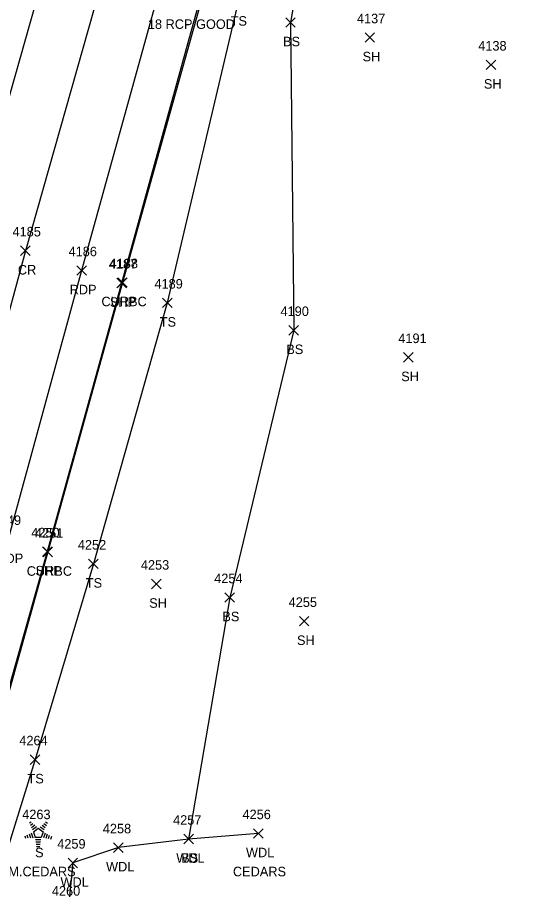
# Model space of a CAD drawing. Extents: x 1443912 to 1445411, y 621446 to 623693.
# Drawn here: x 1444990 to 1445097.5, y 623335.6 to 623518.7 of the extents above; entities that cross this region are included whole.
import ezdxf

# ---------------------------------------------------------------- set-up
doc = ezdxf.new("R2010")
doc.units = 0
for name, color, linetype in [('D_C', 7, 'Continuous'), ('L_A', 7, 'Continuous'), ('L_C', 7, 'Continuous'), ('L_I', 7, 'Continuous'), ('L_TIC', 7, 'Continuous'), ('LAWA', 7, 'Continuous'), ('LELB', 7, 'Continuous'), ('LTC', 7, 'Continuous'), ('P_A', 7, 'Continuous'), ('P_I', 7, 'Continuous'), ('P_TIC', 7, 'Continuous'), ('PET', 7, 'Continuous'), ('PRC', 7, 'Continuous'), ('PSP', 7, 'Continuous'), ('R_A', 7, 'Continuous'), ('R_I', 7, 'Continuous'), ('R_TIC', 7, 'Continuous'), ('RC', 7, 'Continuous')]:
    doc.layers.add(name, color=color, linetype=linetype)

msp = doc.modelspace()

# ---------------------------------------------------------------- linework, layer by layer
at = {"layer": 'L_TIC'}
for points in [[(1445046.34, 623516.69), (1445048.34, 623518.69)], [(1445048.34, 623516.69), (1445046.34, 623518.69)], [(1445062.98, 623513.52), (1445064.98, 623515.52)], [(1445064.98, 623513.52), (1445062.98, 623515.52)], [(1445088.44, 623507.79), (1445090.44, 623509.79)], [(1445090.44, 623507.79), (1445088.44, 623509.79)], [(1445020.48, 623457.8), (1445022.48, 623459.8)], [(1445022.48, 623457.8), (1445020.48, 623459.8)], [(1445047.02, 623452.04), (1445049.02, 623454.04)], [(1445049.02, 623452.04), (1445047.02, 623454.04)], [(1445071.09, 623446.35), (1445073.09, 623448.35)], [(1445073.09, 623446.35), (1445071.09, 623448.35)], [(1445004.96, 623402.97), (1445006.96, 623404.97)], [(1445006.96, 623402.97), (1445004.96, 623404.97)], [(1445018.19, 623398.75), (1445020.19, 623400.75)], [(1445020.19, 623398.75), (1445018.19, 623400.75)], [(1445033.58, 623395.92), (1445035.58, 623397.92)], [(1445035.58, 623395.92), (1445033.58, 623397.92)], [(1445049.21, 623390.93), (1445051.21, 623392.93)], [(1445051.21, 623390.93), (1445049.21, 623392.93)], [(1444992.72, 623361.86), (1444994.72, 623363.86)], [(1444994.72, 623361.86), (1444992.72, 623363.86)], [(1445039.58, 623346.35), (1445041.58, 623348.35)], [(1445041.58, 623346.35), (1445039.58, 623348.35)], [(1445024.95, 623345.18), (1445026.95, 623347.18)], [(1445026.95, 623345.18), (1445024.95, 623347.18)], [(1445024.95, 623345.18), (1445026.95, 623347.18)], [(1445026.95, 623345.18), (1445024.95, 623347.18)], [(1445010.2, 623343.37), (1445012.2, 623345.37)], [(1445012.2, 623343.37), (1445010.2, 623345.37)], [(1445000.64, 623340.16), (1445002.64, 623342.16)], [(1445002.64, 623340.16), (1445000.64, 623342.16)]]:
    msp.add_lwpolyline(points, dxfattribs=at)
at = {"layer": 'LAWA'}
msp.add_lwpolyline([(1445040.58, 623347.35), (1445025.95, 623346.18), (1445011.2, 623344.37), (1445001.64, 623341.16), (1445000.64, 623331.28), (1445015.19, 623325.53), (1445029.95, 623325.17)], dxfattribs=at)
at = {"layer": 'LELB'}
for points in [[(1445097.52, 623539.22), (1445075.7, 623539.93), (1445051.11, 623545.39), (1445040.13, 623540.27), (1445036.37, 623522.01), (1445021.48, 623458.8), (1445005.96, 623403.97), (1444993.72, 623362.86), (1444977.79, 623311.56), (1444964.52, 623276.17), (1444977.62, 623272.11), (1444992.26, 623267.97), (1445018.74, 623260.17)], [(1445096.64, 623533.02), (1445074.88, 623534.93), (1445051.41, 623541.29), (1445047.34, 623517.69), (1445048.02, 623453.04), (1445034.58, 623396.92), (1445025.95, 623346.18)]]:
    msp.add_lwpolyline(points, dxfattribs=at)
at = {"layer": 'LTC'}
for p, q in [((1444992.53, 623349.55), (1444992.88, 623349.81)), ((1444992.74, 623349.09), (1444993.26, 623349.47)), ((1444992.94, 623348.62), (1444993.65, 623349.13)), ((1444993.15, 623348.16), (1444994.03, 623348.79)), ((1444993.38, 623347.7), (1444994.39, 623348.44)), ((1444994.39, 623348.44), (1444995.39, 623347.71)), ((1444994.81, 623348.75), (1444995.62, 623348.16)), ((1444995.18, 623349.1), (1444995.86, 623348.6)), ((1444995.55, 623349.45), (1444996.1, 623349.05)), ((1444995.92, 623349.79), (1444996.34, 623349.49)), ((1444991.56, 623346.83), (1444991.71, 623346.36)), ((1444992.01, 623347.05), (1444992.23, 623346.4)), ((1444992.47, 623347.27), (1444992.74, 623346.43)), ((1444992.92, 623347.48), (1444993.26, 623346.46)), ((1444993.38, 623347.7), (1444993.77, 623346.51)), ((1444995, 623346.51), (1444993.77, 623346.51)), ((1444995.39, 623347.71), (1444995, 623346.51)), ((1444995.83, 623347.44), (1444995.49, 623346.4)), ((1444996.27, 623347.19), (1444995.98, 623346.3)), ((1444996.71, 623346.94), (1444996.48, 623346.21)), ((1444997.16, 623346.69), (1444996.97, 623346.11)), ((1444994.96, 623346.01), (1444993.81, 623346.01)), ((1444994.87, 623345.51), (1444993.89, 623345.51)), ((1444994.79, 623345.01), (1444993.96, 623345.01)), ((1444994.71, 623344.51), (1444994.03, 623344.51))]:
    msp.add_line(p, q, dxfattribs=at)
at = {"layer": 'P_TIC'}
for points in [[(1444990.68, 623468.75), (1444992.68, 623470.75)], [(1444992.68, 623468.75), (1444990.68, 623470.75)], [(1445002.5, 623464.59), (1445004.5, 623466.59)], [(1445004.5, 623464.59), (1445002.5, 623466.59)], [(1445010.88, 623461.96), (1445012.88, 623463.96)], [(1445012.88, 623461.96), (1445010.88, 623463.96)], [(1444995.28, 623405.54), (1444997.28, 623407.54)], [(1444997.28, 623405.54), (1444995.28, 623407.54)]]:
    msp.add_lwpolyline(points, dxfattribs=at)
at = {"layer": 'PET'}
for points in [[(1445036.7, 623677.7), (1445026.38, 623639.78), (1445008.65, 623576.15), (1444996.95, 623532.89), (1444979.78, 623472.47), (1444964.83, 623416.22), (1444955.71, 623382.54), (1444949.17, 623358.13), (1444939.29, 623323.43), (1444926.27, 623275.91), (1444914.83, 623235.04), (1444901.53, 623186.46), (1444892.14, 623152.69), (1444883.14, 623119.13), (1444870.13, 623073.23), (1444861.49, 623043.31), (1444850.84, 623006.82), (1444834.61, 622954.83), (1444817.28, 622898.33)], [(1445060.04, 623670.52), (1445049.49, 623631.42), (1445031.61, 623567.44), (1445020.44, 623527.05), (1445003.5, 623465.59), (1444988.1, 623409.14), (1444976.63, 623367.03), (1444962.49, 623315.05), (1444949.49, 623267.35), (1444937.78, 623225.39), (1444926.09, 623182.22), (1444915.48, 623145.05), (1444906.98, 623113.48), (1444893.64, 623066.1), (1444886.06, 623037.31), (1444876.58, 623001.08), (1444863.33, 622947.05), (1444849.43, 622890.74)]]:
    msp.add_lwpolyline(points, dxfattribs=at)
at = {"layer": 'PRC'}
msp.add_lwpolyline([(1445048.12, 623674.07), (1445038.05, 623635.88), (1445020.14, 623572.7), (1445008.5, 623529.11), (1444991.68, 623469.75), (1444976.21, 623412.44), (1444964.87, 623369.69), (1444950.64, 623318.47), (1444938.05, 623272.58), (1444925.39, 623227.3), (1444913.85, 623184.57), (1444903.74, 623148.67), (1444894.97, 623116.18), (1444881.8, 623068.92), (1444873.97, 623040.25), (1444864.1, 623005.34), (1444846.73, 622950.74), (1444829.37, 622896.11)], dxfattribs=at)
at = {"layer": 'PSP'}
msp.add_lwpolyline([(1445068.04, 623668.61), (1445057.37, 623629.5), (1445040.05, 623566.3), (1445039.54, 623563.99), (1445035.08, 623546.36), (1445033.45, 623541.5), (1445028.92, 623524.87), (1445011.88, 623462.96), (1444996.28, 623406.54), (1444984.52, 623364.95), (1444970.17, 623313)], dxfattribs=at)
at = {"layer": 'R_TIC'}
for points in [[(1445011.06, 623462.08), (1445013.06, 623464.08)], [(1445013.06, 623462.08), (1445011.06, 623464.08)], [(1444995.39, 623405.47), (1444997.39, 623407.47)], [(1444997.39, 623405.47), (1444995.39, 623407.47)]]:
    msp.add_lwpolyline(points, dxfattribs=at)
at = {"layer": 'RC'}
msp.add_lwpolyline([(1445035.08, 623546.36), (1445033.8, 623541.56), (1445029.25, 623524.79), (1445012.06, 623463.08), (1444996.39, 623406.47), (1444984.8, 623364.92), (1444970.42, 623313.05), (1444960.98, 623279.58), (1444959.91, 623275.87)], dxfattribs=at)

# ---------------------------------------------------------------- texts
at = {"layer": 'D_C'}
msp.add_text('18 RCP GOOD', height=2, dxfattribs=at).set_placement((1445017.4, 623516.34))
at = {"layer": 'L_A'}
for s, p in [('TS', (1445034.78, 623517.01)), ('BS', (1445045.78, 623512.69)), ('SH', (1445062.47, 623509.52)), ('SH', (1445087.93, 623503.79)), ('TS', (1445019.89, 623453.8)), ('BS', (1445046.46, 623448.04)), ('SH', (1445070.58, 623442.35)), ('TS', (1445004.37, 623398.97)), ('SH', (1445017.68, 623394.75)), ('BS', (1445033.03, 623391.92)), ('SH', (1445048.7, 623386.93)), ('TS', (1444992.13, 623357.86)), ('S', (1444993.72, 623342.35)), ('WDL', (1445023.36, 623341.18)), ('BS', (1445024.39, 623341.18)), ('WDL', (1445037.99, 623342.35)), ('WDL', (1445008.62, 623339.37)), ('WDL', (1444999.05, 623336.16))]:
    msp.add_text(s, height=2, dxfattribs=at).set_placement(p)
at = {"layer": 'L_C'}
for s, p in [('3-M.CEDARS', (1444985.73, 623338.35)), ('CEDARS', (1445035.25, 623338.35))]:
    msp.add_text(s, height=2, dxfattribs=at).set_placement(p)
at = {"layer": 'L_I'}
for s, p in [('4137', (1445061.28, 623517.52)), ('4138', (1445086.75, 623511.79)), ('4189', (1445018.78, 623461.8)), ('4190', (1445045.24, 623456.04)), ('4191', (1445069.97, 623450.35)), ('4252', (1445002.7, 623406.97)), ('4253', (1445015.93, 623402.75)), ('4254', (1445031.32, 623399.92)), ('4255', (1445046.95, 623394.93)), ('4264', (1444990.41, 623365.86)), ('4263', (1444991.02, 623350.35)), ('4256', (1445037.26, 623350.35)), ('4257', (1445022.69, 623349.18)), ('4257', (1445022.69, 623349.18)), ('4258', (1445007.94, 623347.37)), ('4259', (1444998.37, 623344.16)), ('4260', (1444997.25, 623334.28))]:
    msp.add_text(s, height=2, dxfattribs=at).set_placement(p)
at = {"layer": 'LTC'}
msp.add_text('.', height=1.04, rotation=270, dxfattribs=at).set_placement((1444994.27, 623347.45))
at = {"layer": 'P_A'}
for s, p in [('CR', (1444990.11, 623464.75)), ('RDP', (1445000.98, 623460.59)), ('SHP', (1445009.42, 623457.96)), ('RDP', (1444985.59, 623404.14)), ('SHP', (1444993.81, 623401.54))]:
    msp.add_text(s, height=2, dxfattribs=at).set_placement(p)
at = {"layer": 'P_I'}
for s, p in [('4185', (1444988.99, 623472.75)), ('4186', (1445000.75, 623468.59)), ('4187', (1445009.19, 623465.96)), ('4249', (1444984.83, 623412.14)), ('4250', (1444992.93, 623409.54))]:
    msp.add_text(s, height=2, dxfattribs=at).set_placement(p)
at = {"layer": 'R_A'}
for p in [(1445007.65, 623458.08), (1444991.97, 623401.47)]:
    msp.add_text('CURBC', height=2, dxfattribs=at).set_placement(p)
at = {"layer": 'R_I'}
for s, p in [('4188', (1445009.37, 623466.08)), ('4251', (1444993.69, 623409.47))]:
    msp.add_text(s, height=2, dxfattribs=at).set_placement(p)

doc.saveas('drawing.dxf')
